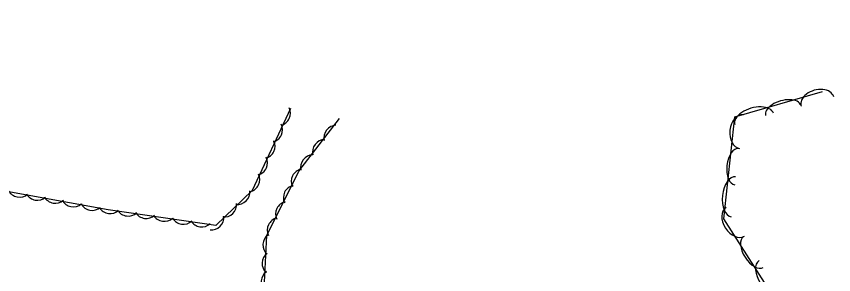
# Model space of a CAD drawing. Extents: x 1441650 to 1491889, y 345904 to 358319.
# Drawn here: x 1457662.1 to 1457900.7, y 351814.6 to 351890 of the extents above; entities that cross this region are included whole.
import ezdxf

# ---------------------------------------------------------------- set-up
doc = ezdxf.new("R2010")
doc.units = 0
doc.layers.add('S_TREE', color=7, linetype='Continuous')

msp = doc.modelspace()

# ---------------------------------------------------------------- linework, layer by layer
at = {"layer": 'S_TREE'}
for points in [[(1457742.09, 351863.17), (1457730.9, 351839.17), (1457720.37, 351828.92), (1457688.88, 351833.51), (1457653.82, 351839.88), (1457642.01, 351849.05), (1457635.23, 351874.18), (1457630.41, 351890.03)], [(1457887.9, 351800.76), (1457868.64, 351830.86), (1457871.9, 351860.68), (1457897.49, 351868.09)], [(1457829.94, 351755.97), (1457845.89, 351757.88), (1457839.47, 351768.23), (1457815.19, 351780.35), (1457776.84, 351789.72), (1457752.62, 351795.23), (1457734.19, 351804.6), (1457735.23, 351826.01), (1457744.53, 351844.82), (1457756.41, 351860.22)]]:
    msp.add_lwpolyline(points, dxfattribs=at)
for centre, start, end in [((1457738.48, 351861.74), 284.2217, 25.8186), ((1457736.16, 351856.93), 284.2217, 25.8186), ((1457755.51, 351854.58), 91.5729, 193.1698), ((1457734, 351852.11), 284.2217, 25.8186), ((1457752.19, 351850.4), 91.5729, 193.1698), ((1457731.79, 351847.29), 284.2217, 25.8186), ((1457748.72, 351845.95), 91.5729, 193.1698), ((1457729.49, 351842.36), 284.2217, 25.8186), ((1457746, 351841.87), 102.8839, 204.4808), ((1457663.01, 351840.87), 208.9025, 310.4994), ((1457726.65, 351838.74), 263.4321, 5.029), ((1457743.68, 351837.1), 102.8839, 204.4808), ((1457668.24, 351839.96), 208.9025, 310.4994), ((1457673.45, 351839.09), 208.9025, 310.4994), ((1457678.68, 351838.06), 208.9025, 310.4994), ((1457684.23, 351837.02), 208.9025, 310.4994), ((1457689.49, 351836.07), 210.9159, 312.5128), ((1457722.77, 351835.07), 263.4321, 5.029), ((1457741.41, 351832.33), 102.8839, 204.4808), ((1457694.75, 351835.34), 210.9159, 312.5128), ((1457699.99, 351834.65), 210.9159, 312.5128), ((1457705.25, 351833.81), 210.9159, 312.5128), ((1457719.04, 351831.33), 263.4321, 5.029), ((1457710.84, 351832.96), 210.9159, 312.5128), ((1457716.22, 351832.18), 210.9159, 312.5128), ((1457738.98, 351827.58), 102.8839, 204.4808), ((1457737.73, 351823.31), 126.4186, 228.0155), ((1457737.46, 351817.88), 126.4186, 228.0155), ((1457737.24, 351812.58), 126.4186, 228.0155)]:
    msp.add_arc(centre, 3.64, start, end, dxfattribs=at)
for centre, major_axis, ratio, end_param in [((1457895.98, 351865.17), (-4.76, -1.38), 0.68531, 6.283186), ((1457886.01, 351862.55), (-5.14, -1.49), 0.540699, 6.283186), ((1457877.49, 351860.09), (-5.64, -1.63), 0.550079, 6.283186), ((1457873.83, 351856.38), (-0.54, -4.93), 0.685311, 6.283185), ((1457872.45, 351846.17), (-0.58, -5.31), 0.540699, 6.283185), ((1457871.48, 351837.36), (-0.64, -5.83), 0.55008, 6.283185), ((1457871.99, 351830.05), (2.67, -4.17), 0.685311, 6.283185), ((1457877.32, 351821.23), (2.88, -4.5), 0.540699, 6.283185), ((1457882.1, 351813.76), (3.16, -4.94), 0.55008, 6.283185)]:
    msp.add_ellipse(centre, major_axis=major_axis, ratio=ratio, start_param=3.141593, end_param=end_param, dxfattribs=at)

doc.saveas('drawing.dxf')
